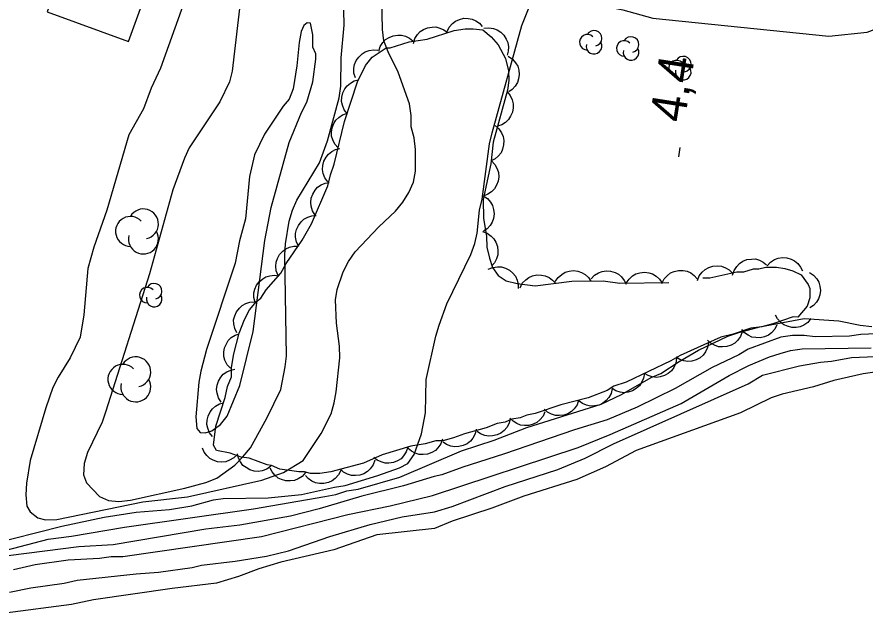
# Model space of a CAD drawing. Extents: x 282461 to 284471, y 5554090 to 5557646.
# Drawn here: x 283552.1 to 283624.2, y 5554621.1 to 5554671.8 of the extents above; entities that cross this region are included whole.
import ezdxf

# ---------------------------------------------------------------- set-up
doc = ezdxf.new("R2010")
doc.units = 0
for name, color, linetype in [('Niveau 1', 7, 'Continuous'), ('Niveau 2', 7, 'Continuous'), ('Niveau 22', 7, 'Continuous'), ('Niveau 3', 7, 'Continuous'), ('Niveau 31', 7, 'Continuous'), ('Niveau 4', 7, 'Continuous'), ('Niveau 44', 7, 'Continuous')]:
    doc.layers.add(name, color=color, linetype=linetype)

msp = doc.modelspace()

# ---------------------------------------------------------------- linework, layer by layer
at = {"layer": 'Niveau 1'}
msp.add_lwpolyline([(283549.64, 5554626.93), (283555.94, 5554628.53), (283559.53, 5554629.28), (283562.25, 5554629.73), (283565.09, 5554629.95), (283567, 5554630.27), (283568.85, 5554630.76), (283569.66, 5554630.89), (283573.49, 5554630.95), (283576.33, 5554631.23), (283579.11, 5554631.85), (283580.03, 5554631.98), (283582.81, 5554632.84), (283584.65, 5554633.5), (283585.35, 5554633.86), (283585.91, 5554634.62), (283586.53, 5554636.37), (283586.85, 5554638.17), (283586.92, 5554641.01), (283587.73, 5554644.68), (283588.01, 5554645.61), (283588.68, 5554647.42), (283590.7, 5554651.62), (283591.04, 5554652.56), (283591.26, 5554653.43), (283591.46, 5554655.4), (283591.68, 5554656.33), (283592.3, 5554661.04), (283592.52, 5554661.97), (283595.05, 5554671.11), (283596.84, 5554675.6)], dxfattribs=at)
at = {"layer": 'Niveau 2'}
for points in [[(283566.23, 5554672.76), (283564.34, 5554667.46), (283563.55, 5554665.77), (283562.89, 5554664.02), (283561.64, 5554661.8), (283559.77, 5554655.4), (283558.66, 5554652.25), (283558.16, 5554650.45), (283557.82, 5554646.51), (283557.5, 5554644.59), (283556.66, 5554642.84), (283555.64, 5554641.2), (283555.19, 5554640.33), (283554.58, 5554638.58), (283553.25, 5554634.1), (283552.93, 5554632.18), (283552.89, 5554631.2), (283552.96, 5554630.22), (283553.26, 5554629.76), (283553.91, 5554629.25), (283554.55, 5554629.08), (283555.53, 5554629.1), (283562.82, 5554630.6), (283566.64, 5554631.01), (283572.94, 5554632.44), (283574.79, 5554633.1), (283576.45, 5554634.12), (283577.98, 5554636.4), (283578.83, 5554638.09), (283579.1, 5554639.02), (283579.26, 5554639.95), (283579.57, 5554642.85), (283579.55, 5554643.84), (283579.29, 5554645.8), (283579.2, 5554647.77), (283579.36, 5554648.64), (283579.86, 5554650.15), (283580.31, 5554651.03), (283580.88, 5554651.85), (283582.88, 5554653.97), (283584.31, 5554655.32), (283584.93, 5554656.08), (283585.44, 5554656.9), (283585.84, 5554657.78), (283586, 5554658.71), (283586.02, 5554660.56), (283585.89, 5554661.54), (283585.65, 5554662.47), (283585.63, 5554663.45), (283585.5, 5554664.43), (283584.53, 5554667.14), (283583.69, 5554668.86), (283583.33, 5554669.79), (283583.2, 5554670.77), (283583.16, 5554673.43)], [(283571.2, 5554673.78), (283570.43, 5554667.23), (283570.21, 5554666.3), (283569.37, 5554664.61), (283566.76, 5554660.69), (283566.37, 5554659.81), (283565.37, 5554657.14), (283563.39, 5554649.99), (283559.69, 5554638.3), (283559.36, 5554637.37), (283558.12, 5554634.8), (283557.84, 5554633.87), (283557.8, 5554632.89), (283558.04, 5554632.2), (283559.16, 5554631.06), (283559.92, 5554630.72), (283560.79, 5554630.62), (283561.78, 5554630.75), (283566.4, 5554631.75), (283568.19, 5554632.24), (283569.11, 5554632.6), (283570.65, 5554633.72), (283571.34, 5554634.43), (283571.97, 5554635.19), (283573.38, 5554637.7), (283574.56, 5554640.15), (283574.93, 5554642.07), (283575.03, 5554642.99), (283574.9, 5554651.56), (283574.95, 5554652.54), (283575.26, 5554654.46), (283575.54, 5554655.39), (283575.93, 5554656.26), (283577.85, 5554659.42), (283578.52, 5554661.28), (283579.51, 5554664.94), (283579.67, 5554665.93), (283579.69, 5554668.36), (283579.94, 5554671.14)], [(283579.94, 5554671.14), (283579.92, 5554672.41)], [(283577.29, 5554669.26), (283577.27, 5554670.3), (283577.08, 5554671.29), (283576.79, 5554671.34), (283576.51, 5554671.1), (283576.28, 5554670.58), (283576.12, 5554669.65), (283575.92, 5554667.68), (283575.61, 5554665.71), (283575.27, 5554664.84), (283574.76, 5554664.25), (283573.17, 5554661.86), (283572.33, 5554660.11), (283571.9, 5554658.25), (283571.55, 5554654.66), (283571.05, 5554652.8), (283570.68, 5554650.89), (283568.24, 5554643.56), (283567.75, 5554641.7), (283567.59, 5554640.78), (283567.35, 5554637.82), (283567.42, 5554636.84), (283567.71, 5554636.5), (283568.12, 5554636.45), (283568.7, 5554636.63), (283569.44, 5554637.16), (283570.01, 5554637.87), (283571.07, 5554640.48), (283572.21, 5554645.07), (283573.2, 5554652.83), (283573.73, 5554655.62), (283575.27, 5554661.14), (283576.33, 5554663.7), (283576.78, 5554664.57), (283577.28, 5554666.31), (283577.54, 5554668.23), (283577.53, 5554668.69), (283577.29, 5554669.26)], [(283551.2, 5554626.49), (283554.78, 5554627.42), (283556.76, 5554627.68), (283561.27, 5554628.45), (283572.23, 5554630.01), (283578.31, 5554631.04), (283579.24, 5554631.22), (283580.17, 5554631.53), (283581.15, 5554631.66), (283584.68, 5554632.7), (283589.93, 5554634.93), (283592.71, 5554635.84), (283595.48, 5554636.93), (283601.78, 5554638.89), (283603.51, 5554639.72), (283606.05, 5554641.16), (283606.86, 5554641.52), (283608.41, 5554642.53), (283610.08, 5554643.48), (283612.56, 5554644.68), (283613.49, 5554644.99), (283615.28, 5554645.48), (283619.05, 5554646.18), (283622.01, 5554645.99), (283623.82, 5554645.61), (283624.81, 5554645.51)], [(283625.79, 5554644.91), (283623.88, 5554644.82), (283622.89, 5554644.69), (283619.98, 5554644.64), (283619.05, 5554644.74), (283618.06, 5554644.73), (283617.08, 5554644.6), (283614.3, 5554643.57), (283613.49, 5554643.09), (283611.24, 5554642.01), (283608.07, 5554640.22), (283604.84, 5554638.66), (283602.29, 5554637.57), (283599.52, 5554636.72), (283593.5, 5554634.65), (283590.03, 5554633.55), (283588.24, 5554632.88), (283587.6, 5554632.76), (283584.99, 5554631.96), (283581.46, 5554631.09), (283577.81, 5554629.99), (283575.38, 5554629.37), (283571.09, 5554628.61), (283568.19, 5554628.27), (283560.3, 5554626.93), (283557.4, 5554626.77), (283550.03, 5554625.84)], [(283551.84, 5554624.83), (283553.69, 5554625.27), (283556.48, 5554625.66), (283559.15, 5554625.82), (283560.14, 5554625.95), (283561.13, 5554625.96), (283572.91, 5554627.66), (283580.27, 5554629.52), (283583.87, 5554630.27), (283587.46, 5554631.14), (283599.85, 5554635.23), (283602.57, 5554636.31), (283608.59, 5554638.96), (283612.68, 5554641.35), (283614.36, 5554642.19), (283616.09, 5554642.92), (283617.02, 5554643.22), (283617.89, 5554643.47), (283618.87, 5554643.6), (283624.75, 5554643.69)], [(283551.5, 5554622.91), (283553.3, 5554623.29), (283556.15, 5554623.68), (283557.25, 5554623.93), (283562.25, 5554624.48), (283564.17, 5554624.62), (283567.02, 5554625.02), (283567.83, 5554625.2), (283570.68, 5554625.54), (283573.35, 5554625.99), (283575.2, 5554626.42), (283578.74, 5554627.64), (283582.16, 5554628.68), (283584.88, 5554629.31), (283587.62, 5554629.76), (283589.12, 5554630.19), (283593.64, 5554631.89), (283598.1, 5554633.35), (283600.42, 5554634.32), (283602.84, 5554635.52), (283614.3, 5554640.64), (283615.51, 5554641.36), (283618.64, 5554642.16), (283620.44, 5554642.48), (283621.38, 5554642.55), (283623.06, 5554642.87), (283627.83, 5554643.06)]]:
    msp.add_lwpolyline(points, dxfattribs=at)
at = {"layer": 'Niveau 22'}
msp.add_lwpolyline([(283559.8, 5554685.22), (283560.49, 5554684.36), (283561.54, 5554683.57), (283565.24, 5554681.22), (283568.42, 5554679.33), (283572.1, 5554677.53), (283575.4, 5554676.71), (283577.61, 5554676.05), (283579.26, 5554675.71), (283581.69, 5554675.39), (283584.24, 5554675.34), (283587.42, 5554675.56), (283589.16, 5554675.47), (283593.57, 5554674.81), (283595.07, 5554674.47), (283598.12, 5554673.57), (283603.63, 5554672.42), (283606.19, 5554671.71), (283621.15, 5554670.2), (283624.4, 5554670.54), (283627.7, 5554671.77), (283629.78, 5554673.49), (283635.8, 5554680.81)], dxfattribs=at)
at = {"layer": 'Niveau 3'}
msp.add_line((283608.39, 5554659.93), (283608.51, 5554660.72), dxfattribs=at)
at = {"layer": 'Niveau 31'}
msp.add_lwpolyline([(283563.89, 5554676.01), (283560.05, 5554677.41), (283560.86, 5554679.64), (283557.8, 5554680.75), (283554.7, 5554672.25), (283561.61, 5554669.74), (283563.89, 5554676.01)], dxfattribs=at)
at = {"layer": 'Niveau 4'}
msp.add_lwpolyline([(283633.5, 5554642.85), (283624.07, 5554641.48), (283621.58, 5554640.92), (283619.84, 5554640.37), (283617.17, 5554639.74), (283616.24, 5554639.44), (283613.63, 5554638.17), (283604.77, 5554634.95), (283602.17, 5554633.57), (283599.73, 5554632.49), (283595.21, 5554631.08), (283592.49, 5554630.05), (283589.13, 5554628.95), (283587.62, 5554628.34), (283582.73, 5554627.8), (283579.08, 5554626.52), (283574.55, 5554625.46), (283572.7, 5554624.91), (283570.96, 5554624.24), (283569.1, 5554623.69), (283565.32, 5554623.22), (283558.64, 5554622.25), (283556.78, 5554621.87), (283551.14, 5554621.14)], dxfattribs=at)
at = {"layer": 'Niveau 44'}
for points in [[(283588.69, 5554670.59), (283588.88, 5554670.97), (283589.16, 5554671.27), (283589.42, 5554671.48), (283589.74, 5554671.62), (283590.11, 5554671.71), (283590.49, 5554671.7), (283590.82, 5554671.65), (283591.14, 5554671.5), (283591.45, 5554671.29), (283591.69, 5554671.02)], [(283618.8, 5554649.89), (283619.4, 5554649.09), (283619.52, 5554648.74), (283619.53, 5554647.93), (283619.31, 5554647.23), (283618.51, 5554646.29), (283618.11, 5554646.33), (283616.38, 5554645.73), (283615.45, 5554645.48), (283614.52, 5554645.35), (283613.02, 5554644.86), (283613.02, 5554644.86), (283611.98, 5554644.61), (283608.52, 5554643.05), (283607.72, 5554642.58), (283603.92, 5554640.78), (283602.88, 5554640.42), (283602.3, 5554640.06), (283600.69, 5554639.45), (283598.37, 5554638.84), (283596.18, 5554638.11), (283595.48, 5554637.98), (283594.91, 5554637.74), (283594.21, 5554637.62), (283593.64, 5554637.37), (283592.94, 5554637.25), (283592.02, 5554636.89), (283590.17, 5554636.39), (283589.25, 5554636.03), (283588.32, 5554635.79), (283587.74, 5554635.78), (283586.82, 5554635.53), (283585.62, 5554635.33), (283583.19, 5554634.6), (283581.58, 5554633.88), (283578.81, 5554633.14), (283577.88, 5554633.01), (283577.07, 5554633), (283576.57, 5554633.16), (283576.1, 5554633.15), (283574.48, 5554633.36), (283573.78, 5554633.7), (283573.39, 5554633.74), (283571.88, 5554634.3), (283571.18, 5554634.4), (283570.25, 5554634.74), (283569.08, 5554634.95), (283568.85, 5554635.41), (283569.05, 5554637.03), (283569.83, 5554639.47), (283570.04, 5554640.4), (283570.38, 5554641.22), (283570.37, 5554642.03), (283570.58, 5554643.19), (283571.02, 5554644.93), (283571.46, 5554646.1), (283571.91, 5554646.91), (283572.48, 5554647.62), (283572.86, 5554647.92), (283573.32, 5554648.62), (283574.57, 5554650.03), (283575.02, 5554650.85), (283576.38, 5554652.84), (283577.17, 5554654.24), (283578.55, 5554657.46), (283578.77, 5554658.39), (283579.1, 5554659.32), (283579.98, 5554662.93), (283581.09, 5554666.31), (283581.76, 5554667.71), (283582.33, 5554668.41), (283583.52, 5554669.2), (283583.87, 5554669.21), (283585.48, 5554669.7), (283586.99, 5554669.95), (283589.3, 5554670.68), (283590.22, 5554670.81), (283590.92, 5554670.82), (283591.73, 5554670.72), (283592.44, 5554670.15), (283593.03, 5554669.47), (283593.67, 5554668.28), (283593.92, 5554667.24), (283593.93, 5554666.43), (283593.83, 5554665.61), (283592.62, 5554661.19), (283592.42, 5554659.33), (283591.77, 5554656.31), (283591.79, 5554654.68), (283592.05, 5554653.18), (283592.06, 5554652.25), (283592.31, 5554651.33), (283592.55, 5554650.52), (283593.03, 5554649.83), (283593.73, 5554649.38), (283594.66, 5554649.16), (283596.17, 5554648.96), (283599.3, 5554649.35), (283601.97, 5554649.39), (283603.37, 5554649.18), (283607.55, 5554649.25)], [(283585.83, 5554669.58), (283585.95, 5554669.99), (283586.18, 5554670.33), (283586.4, 5554670.58), (283586.7, 5554670.77), (283587.04, 5554670.91), (283587.42, 5554670.97), (283587.75, 5554670.98), (283588.09, 5554670.88), (283588.43, 5554670.72), (283588.72, 5554670.5)], [(283591.82, 5554670.86), (283592.24, 5554670.91), (283592.64, 5554670.84), (283592.96, 5554670.74), (283593.25, 5554670.54), (283593.52, 5554670.28), (283593.72, 5554669.95), (283593.86, 5554669.65), (283593.91, 5554669.3), (283593.9, 5554668.93), (283593.8, 5554668.58)], [(283582.89, 5554668.91), (283583.01, 5554669.31), (283583.24, 5554669.65), (283583.47, 5554669.9), (283583.77, 5554670.09), (283584.11, 5554670.23), (283584.5, 5554670.28), (283584.82, 5554670.28), (283585.16, 5554670.18), (283585.5, 5554670.02), (283585.78, 5554669.79)], [(283580.9, 5554666.65), (283580.77, 5554667.05), (283580.78, 5554667.46), (283580.82, 5554667.79), (283580.97, 5554668.12), (283581.18, 5554668.42), (283581.47, 5554668.68), (283581.74, 5554668.87), (283582.07, 5554668.97), (283582.44, 5554669.03), (283582.81, 5554668.99)], [(283593.9, 5554668.48), (283594.26, 5554668.25), (283594.52, 5554667.93), (283594.7, 5554667.65), (283594.79, 5554667.31), (283594.83, 5554666.94), (283594.77, 5554666.56), (283594.68, 5554666.24), (283594.49, 5554665.94), (283594.24, 5554665.66), (283593.94, 5554665.45)], [(283580.2, 5554663.61), (283579.95, 5554663.94), (283579.8, 5554664.33), (283579.72, 5554664.65), (283579.74, 5554665.01), (283579.83, 5554665.37), (283580.01, 5554665.71), (283580.19, 5554665.98), (283580.47, 5554666.2), (283580.8, 5554666.39), (283581.15, 5554666.48)], [(283593.79, 5554665.47), (283594.06, 5554665.15), (283594.23, 5554664.77), (283594.32, 5554664.45), (283594.32, 5554664.1), (283594.25, 5554663.73), (283594.09, 5554663.38), (283593.92, 5554663.1), (283593.65, 5554662.86), (283593.34, 5554662.66), (283592.99, 5554662.55)], [(283579.43, 5554660.69), (283579.15, 5554661), (283578.98, 5554661.37), (283578.87, 5554661.69), (283578.87, 5554662.04), (283578.92, 5554662.41), (283579.08, 5554662.77), (283579.24, 5554663.05), (283579.5, 5554663.29), (283579.81, 5554663.5), (283580.15, 5554663.63)], [(283592.77, 5554662.59), (283593.09, 5554662.32), (283593.31, 5554661.97), (283593.46, 5554661.67), (283593.51, 5554661.32), (283593.5, 5554660.95), (283593.4, 5554660.58), (283593.28, 5554660.27), (283593.05, 5554660), (283592.77, 5554659.75), (283592.45, 5554659.58)], [(283578.56, 5554657.8), (283578.31, 5554658.14), (283578.17, 5554658.52), (283578.1, 5554658.85), (283578.13, 5554659.2), (283578.23, 5554659.56), (283578.42, 5554659.9), (283578.6, 5554660.17), (283578.89, 5554660.38), (283579.22, 5554660.56), (283579.57, 5554660.65)], [(283592.47, 5554659.58), (283592.76, 5554659.27), (283592.95, 5554658.91), (283593.06, 5554658.59), (283593.08, 5554658.24), (283593.03, 5554657.87), (283592.89, 5554657.51), (283592.73, 5554657.22), (283592.48, 5554656.97), (283592.17, 5554656.76), (283591.84, 5554656.62)], [(283577.49, 5554654.98), (283577.26, 5554655.33), (283577.15, 5554655.73), (283577.1, 5554656.06), (283577.15, 5554656.41), (283577.27, 5554656.76), (283577.48, 5554657.09), (283577.68, 5554657.34), (283577.98, 5554657.54), (283578.32, 5554657.69), (283578.68, 5554657.76)], [(283591.77, 5554656.63), (283592.12, 5554656.4), (283592.38, 5554656.08), (283592.56, 5554655.8), (283592.65, 5554655.46), (283592.69, 5554655.09), (283592.63, 5554654.7), (283592.54, 5554654.39), (283592.35, 5554654.09), (283592.1, 5554653.81), (283591.8, 5554653.6)], [(283576.08, 5554652.31), (283575.89, 5554652.68), (283575.82, 5554653.09), (283575.81, 5554653.42), (283575.9, 5554653.76), (283576.06, 5554654.1), (283576.3, 5554654.4), (283576.53, 5554654.63), (283576.85, 5554654.8), (283577.2, 5554654.91), (283577.57, 5554654.94)], [(283591.7, 5554653.58), (283592.1, 5554653.44), (283592.43, 5554653.2), (283592.67, 5554652.97), (283592.85, 5554652.67), (283592.98, 5554652.32), (283593.02, 5554651.93), (283593.01, 5554651.6), (283592.9, 5554651.27), (283592.73, 5554650.93), (283592.49, 5554650.66)], [(283574.33, 5554649.84), (283574.17, 5554650.23), (283574.14, 5554650.64), (283574.16, 5554650.97), (283574.27, 5554651.3), (283574.46, 5554651.63), (283574.73, 5554651.91), (283574.98, 5554652.12), (283575.31, 5554652.25), (283575.67, 5554652.34), (283576.03, 5554652.33)], [(283612.97, 5554649.87), (283613.09, 5554650.27), (283613.32, 5554650.61), (283613.54, 5554650.86), (283613.84, 5554651.05), (283614.18, 5554651.19), (283614.57, 5554651.24), (283614.9, 5554651.25), (283615.24, 5554651.15), (283615.57, 5554650.98), (283615.86, 5554650.76)], [(283615.9, 5554650.66), (283616.19, 5554650.98), (283616.54, 5554651.19), (283616.84, 5554651.32), (283617.2, 5554651.36), (283617.57, 5554651.34), (283617.94, 5554651.22), (283618.24, 5554651.09), (283618.5, 5554650.85), (283618.74, 5554650.56), (283618.9, 5554650.24)], [(283592.2, 5554650.37), (283592.58, 5554650.53), (283592.99, 5554650.58), (283593.32, 5554650.57), (283593.66, 5554650.46), (283593.99, 5554650.29), (283594.28, 5554650.03), (283594.5, 5554649.78), (283594.64, 5554649.45), (283594.73, 5554649.09), (283594.74, 5554648.73)], [(283597.89, 5554649.33), (283598.13, 5554649.68), (283598.44, 5554649.94), (283598.72, 5554650.12), (283599.06, 5554650.22), (283599.43, 5554650.26), (283599.82, 5554650.2), (283600.13, 5554650.11), (283600.43, 5554649.92), (283600.71, 5554649.67), (283600.92, 5554649.37)], [(283600.93, 5554649.55), (283601.22, 5554649.86), (283601.57, 5554650.06), (283601.88, 5554650.19), (283602.23, 5554650.23), (283602.6, 5554650.21), (283602.97, 5554650.09), (283603.27, 5554649.95), (283603.53, 5554649.72), (283603.76, 5554649.42), (283603.92, 5554649.1)], [(283603.93, 5554649.19), (283604.16, 5554649.54), (283604.47, 5554649.81), (283604.75, 5554649.98), (283605.09, 5554650.08), (283605.47, 5554650.12), (283605.85, 5554650.06), (283606.17, 5554649.98), (283606.46, 5554649.79), (283606.74, 5554649.54), (283606.95, 5554649.24)], [(283606.96, 5554649.17), (283607.14, 5554649.55), (283607.43, 5554649.85), (283607.68, 5554650.06), (283608.01, 5554650.19), (283608.38, 5554650.27), (283608.76, 5554650.26), (283609.09, 5554650.21), (283609.41, 5554650.06), (283609.71, 5554649.84), (283609.96, 5554649.57)], [(283609.97, 5554649.42), (283610.13, 5554649.81), (283610.39, 5554650.13), (283610.63, 5554650.36), (283610.95, 5554650.52), (283611.3, 5554650.63), (283611.69, 5554650.65), (283612.02, 5554650.63), (283612.35, 5554650.5), (283612.67, 5554650.31), (283612.93, 5554650.06)], [(283610.45, 5554649.64), (283611.03, 5554649.65), (283613.34, 5554650.15), (283613.92, 5554650.16), (283614.73, 5554650.41), (283615.2, 5554650.41), (283615.78, 5554650.54), (283616.7, 5554650.55), (283617.4, 5554650.45), (283618.1, 5554650.23), (283618.8, 5554649.89)], [(283572.37, 5554647.55), (283572.27, 5554647.96), (283572.28, 5554648.37), (283572.34, 5554648.69), (283572.5, 5554649.01), (283572.72, 5554649.31), (283573.02, 5554649.55), (283573.3, 5554649.73), (283573.64, 5554649.82), (283574.02, 5554649.86), (283574.38, 5554649.81)], [(283594.9, 5554648.8), (283595.09, 5554649.18), (283595.38, 5554649.47), (283595.64, 5554649.68), (283595.97, 5554649.81), (283596.33, 5554649.89), (283596.72, 5554649.87), (283597.04, 5554649.82), (283597.36, 5554649.67), (283597.67, 5554649.45), (283597.91, 5554649.18)], [(283619.5, 5554650.11), (283619.85, 5554649.88), (283620.12, 5554649.56), (283620.29, 5554649.28), (283620.39, 5554648.94), (283620.43, 5554648.57), (283620.37, 5554648.19), (283620.28, 5554647.87), (283620.09, 5554647.57), (283619.84, 5554647.29), (283619.54, 5554647.09)], [(283570.83, 5554644.96), (283570.64, 5554645.34), (283570.57, 5554645.74), (283570.55, 5554646.08), (283570.64, 5554646.42), (283570.79, 5554646.76), (283571.04, 5554647.06), (283571.27, 5554647.3), (283571.58, 5554647.46), (283571.94, 5554647.58), (283572.3, 5554647.61)], [(283619.63, 5554646.18), (283619.36, 5554645.85), (283619.02, 5554645.63), (283618.72, 5554645.49), (283618.37, 5554645.43), (283617.99, 5554645.43), (283617.62, 5554645.54), (283617.31, 5554645.66), (283617.04, 5554645.88), (283616.79, 5554646.16), (283616.62, 5554646.48)], [(283616.73, 5554645.66), (283616.55, 5554645.28), (283616.27, 5554644.98), (283616.01, 5554644.77), (283615.68, 5554644.63), (283615.32, 5554644.55), (283614.93, 5554644.56), (283614.61, 5554644.6), (283614.29, 5554644.76), (283613.98, 5554644.97), (283613.74, 5554645.24)], [(283570.27, 5554641.95), (283569.99, 5554642.26), (283569.81, 5554642.64), (283569.72, 5554642.96), (283569.71, 5554643.31), (283569.77, 5554643.68), (283569.93, 5554644.03), (283570.09, 5554644.32), (283570.35, 5554644.56), (283570.67, 5554644.76), (283571.01, 5554644.88)], [(283613.79, 5554645.04), (283613.64, 5554644.65), (283613.39, 5554644.32), (283613.15, 5554644.09), (283612.84, 5554643.92), (283612.49, 5554643.8), (283612.1, 5554643.78), (283611.77, 5554643.79), (283611.44, 5554643.91), (283611.11, 5554644.09), (283610.84, 5554644.34)], [(283610.92, 5554644.13), (283610.84, 5554643.71), (283610.66, 5554643.35), (283610.47, 5554643.07), (283610.2, 5554642.85), (283609.87, 5554642.67), (283609.5, 5554642.57), (283609.17, 5554642.52), (283608.82, 5554642.58), (283608.47, 5554642.7), (283608.16, 5554642.89)], [(283608.2, 5554642.81), (283608.14, 5554642.39), (283607.96, 5554642.02), (283607.78, 5554641.74), (283607.5, 5554641.51), (283607.18, 5554641.33), (283606.81, 5554641.22), (283606.49, 5554641.17), (283606.14, 5554641.22), (283605.78, 5554641.33), (283605.47, 5554641.51)], [(283569.49, 5554639.08), (283569.26, 5554639.43), (283569.15, 5554639.83), (283569.09, 5554640.16), (283569.14, 5554640.51), (283569.25, 5554640.86), (283569.46, 5554641.19), (283569.66, 5554641.45), (283569.96, 5554641.65), (283570.3, 5554641.8), (283570.65, 5554641.88)], [(283605.47, 5554641.51), (283605.4, 5554641.1), (283605.22, 5554640.73), (283605.04, 5554640.45), (283604.77, 5554640.22), (283604.45, 5554640.03), (283604.08, 5554639.93), (283603.75, 5554639.87), (283603.4, 5554639.92), (283603.04, 5554640.03), (283602.73, 5554640.22)], [(283602.74, 5554640.23), (283602.64, 5554639.82), (283602.44, 5554639.46), (283602.23, 5554639.2), (283601.94, 5554638.99), (283601.61, 5554638.83), (283601.23, 5554638.76), (283600.9, 5554638.73), (283600.55, 5554638.81), (283600.21, 5554638.95), (283599.91, 5554639.15)], [(283568.76, 5554636.14), (283568.5, 5554636.47), (283568.36, 5554636.85), (283568.28, 5554637.17), (283568.29, 5554637.53), (283568.38, 5554637.89), (283568.55, 5554638.24), (283568.74, 5554638.51), (283569.01, 5554638.73), (283569.34, 5554638.92), (283569.69, 5554639.02)], [(283599.88, 5554639.24), (283599.74, 5554638.84), (283599.5, 5554638.51), (283599.27, 5554638.27), (283598.96, 5554638.09), (283598.61, 5554637.97), (283598.23, 5554637.93), (283597.9, 5554637.94), (283597.56, 5554638.05), (283597.23, 5554638.23), (283596.96, 5554638.47)], [(283597.01, 5554638.26), (283596.85, 5554637.88), (283596.58, 5554637.57), (283596.33, 5554637.34), (283596.01, 5554637.19), (283595.65, 5554637.09), (283595.27, 5554637.09), (283594.94, 5554637.12), (283594.61, 5554637.25), (283594.3, 5554637.45), (283594.04, 5554637.71)], [(283594.05, 5554637.69), (283593.96, 5554637.28), (283593.76, 5554636.92), (283593.56, 5554636.65), (283593.27, 5554636.44), (283592.94, 5554636.28), (283592.56, 5554636.2), (283592.23, 5554636.17), (283591.89, 5554636.24), (283591.54, 5554636.38), (283591.24, 5554636.58)], [(283591.17, 5554636.78), (283591.08, 5554636.37), (283590.88, 5554636.01), (283590.68, 5554635.75), (283590.39, 5554635.54), (283590.06, 5554635.38), (283589.68, 5554635.3), (283589.35, 5554635.26), (283589, 5554635.34), (283588.65, 5554635.47), (283588.36, 5554635.68)], [(283588.3, 5554635.93), (283588.16, 5554635.53), (283587.92, 5554635.2), (283587.7, 5554634.96), (283587.39, 5554634.78), (283587.04, 5554634.65), (283586.65, 5554634.62), (283586.33, 5554634.62), (283585.99, 5554634.73), (283585.66, 5554634.9), (283585.38, 5554635.14)], [(283570.87, 5554634.63), (283570.57, 5554634.33), (283570.21, 5554634.13), (283569.9, 5554634.01), (283569.55, 5554633.98), (283569.18, 5554634.01), (283568.81, 5554634.15), (283568.52, 5554634.29), (283568.26, 5554634.53), (283568.04, 5554634.83), (283567.89, 5554635.16)], [(283585.36, 5554635.25), (283585.23, 5554634.85), (283585, 5554634.51), (283584.78, 5554634.26), (283584.48, 5554634.08), (283584.13, 5554633.94), (283583.75, 5554633.89), (283583.42, 5554633.89), (283583.08, 5554633.99), (283582.74, 5554634.15), (283582.46, 5554634.38)], [(283573.71, 5554633.62), (283573.37, 5554633.38), (283572.98, 5554633.24), (283572.65, 5554633.18), (283572.3, 5554633.21), (283571.94, 5554633.31), (283571.61, 5554633.51), (283571.34, 5554633.7), (283571.13, 5554633.99), (283570.96, 5554634.32), (283570.88, 5554634.67)], [(283582.55, 5554634.14), (283582.41, 5554633.74), (283582.17, 5554633.41), (283581.94, 5554633.17), (283581.63, 5554632.99), (283581.28, 5554632.87), (283580.9, 5554632.83), (283580.57, 5554632.83), (283580.23, 5554632.95), (283579.9, 5554633.12), (283579.63, 5554633.36)], [(283576.66, 5554633.08), (283576.38, 5554632.76), (283576.03, 5554632.55), (283575.73, 5554632.41), (283575.37, 5554632.37), (283575, 5554632.38), (283574.63, 5554632.49), (283574.33, 5554632.62), (283574.06, 5554632.86), (283573.82, 5554633.14), (283573.66, 5554633.47)], [(283579.65, 5554633.26), (283579.46, 5554632.88), (283579.18, 5554632.58), (283578.92, 5554632.37), (283578.6, 5554632.23), (283578.23, 5554632.15), (283577.85, 5554632.16), (283577.52, 5554632.2), (283577.2, 5554632.36), (283576.89, 5554632.57), (283576.65, 5554632.84)]]:
    msp.add_lwpolyline(points, dxfattribs=at)
for centre, radius, start, end in [((283600.615, 5554669.678), 0.666, 44.11537, 269.80396), ((283601.188, 5554670.011), 0.666, 282.26917, 149.72626), ((283601.188, 5554669.345), 0.666, 166.93686, 29.62122), ((283603.759, 5554669.148), 0.666, 44.11537, 269.80396), ((283604.331, 5554669.481), 0.666, 282.26917, 149.72626), ((283604.331, 5554668.815), 0.666, 166.93686, 29.62122), ((283608.198, 5554667.478), 0.666, 44.11537, 269.80396), ((283608.77, 5554667.811), 0.666, 282.26917, 149.72626), ((283608.77, 5554667.146), 0.666, 166.93686, 29.62122), ((283562.881, 5554654.226), 1.275, 282.26917, 149.72625), ((283561.785, 5554653.588), 1.275, 44.11537, 269.80396), ((283562.881, 5554652.951), 1.275, 166.93686, 29.62122), ((283563.22, 5554648.171), 0.666, 44.11537, 269.80396), ((283563.793, 5554648.504), 0.666, 282.26917, 149.72626), ((283563.793, 5554647.838), 0.666, 166.93686, 29.62122), ((283562.231, 5554641.646), 1.275, 282.26917, 149.72625), ((283561.135, 5554641.009), 1.275, 44.11537, 269.80396), ((283562.231, 5554640.371), 1.275, 166.93686, 29.62122)]:
    msp.add_arc(centre, radius, start, end, dxfattribs=at)

# ---------------------------------------------------------------- texts
at = {"layer": 'Niveau 3'}
msp.add_text('4,4  ', height=3, rotation=81.09575, dxfattribs=at).set_placement((283608.87, 5554662.77))

doc.saveas('drawing.dxf')
